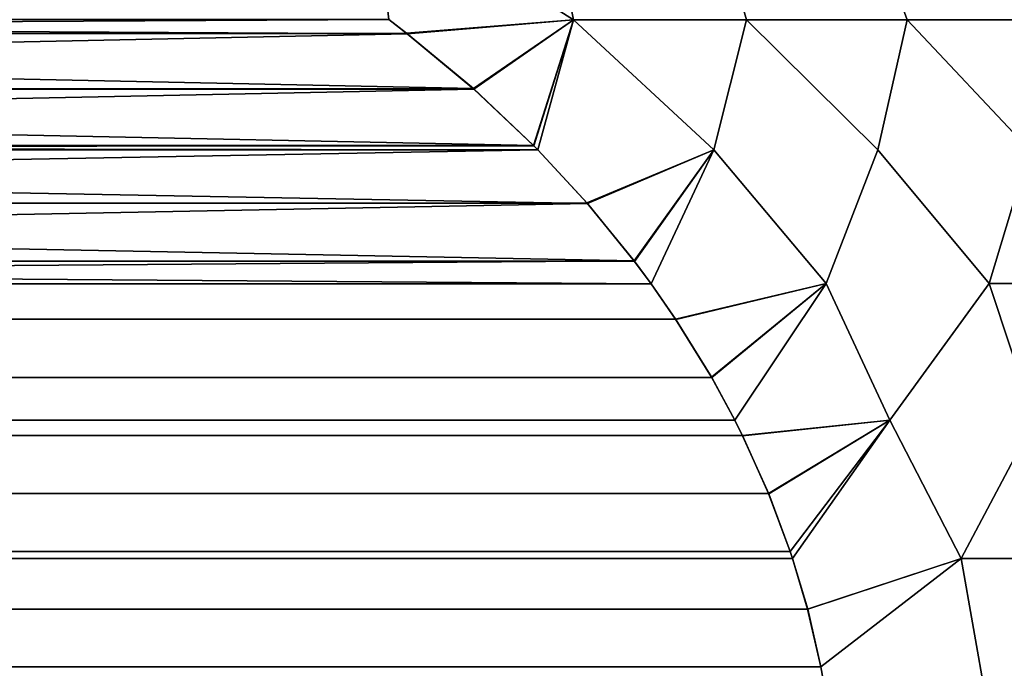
# Model space of a CAD drawing. Header units: metres. Extents: x -109 to 109, y -100 to 58.
# Tile 594 of 642: x 84.77 to 87.25, y 23.43 to 25.06. Entities that reach past the tile are written whole.
import ezdxf

# ---------------------------------------------------------------- set-up
doc = ezdxf.new("R2010")
doc.units = ezdxf.units.M
doc.layers.add('solid_21_062_100_XXX', color=7, linetype='CONTINUOUS')

msp = doc.modelspace()

# ---------------------------------------------------------------- linework, layer by layer
at = {"layer": 'solid_21_062_100_XXX'}
for points in [[(85.664398, 25.375717, 8.352389), (85.700874, 25.059128, 8.544278), (85.745407, 25.025074, 8.518569), (86.165527, 25.0588, 8.015131)], [(86.100761, 25.375717, 7.84691), (85.664398, 25.375717, 8.352389), (86.165527, 25.0588, 8.015131)], [(85.664444, 25.375717, -8.352343), (86.165497, 25.0588, -8.01517), (85.747215, 25.02367, -8.517525), (85.700905, 25.059116, -8.544264)], [(85.664444, 25.375717, -8.352343), (86.1008, 25.375717, -7.846864), (86.165497, 25.0588, -8.01517)], [(86.509277, 25.375717, 7.318672), (86.100761, 25.375717, 7.84691), (86.165527, 25.0588, 8.015131), (86.60083, 25.0588, 7.459086)], [(86.509315, 25.375717, -7.318627), (86.6008, 25.0588, -7.459123), (86.165497, 25.0588, -8.01517), (86.1008, 25.375717, -7.846864)], [(86.888763, 25.375717, 6.769207), (86.509277, 25.375717, 7.318672), (86.60083, 25.0588, 7.459086), (87.004189, 25.0588, 6.87945)], [(86.888794, 25.375717, -6.769165), (87.004166, 25.0588, -6.879483), (86.6008, 25.0588, -7.459123), (86.509315, 25.375717, -7.318627)], [(87.238121, 25.375717, 6.200109), (86.888763, 25.375717, 6.769207), (87.004189, 25.0588, 6.87945), (87.374313, 25.0588, 6.278055)], [(86.888794, 25.375717, -6.769165), (87.238144, 25.375717, -6.200069), (87.374298, 25.0588, -6.278084), (87.004166, 25.0588, -6.879483)], [(87.238121, 25.375717, 6.200109), (87.374313, 25.0588, 6.278055), (87.710052, 25.0588, 5.656803), (87.556335, 25.375717, 5.613029)], [(87.238144, 25.375717, -6.200069), (87.556351, 25.375717, -5.612991), (87.710045, 25.0588, -5.656827), (87.374298, 25.0588, -6.278084)], [(85.747215, 25.02367, -8.517525), (79.253357, 25.024113, -12.266757), (79.299118, 25.059126, -12.240337)], [(79.253906, 25.024542, 12.266438), (85.745407, 25.025074, 8.518569), (85.700874, 25.059128, 8.544278)], [(79.253906, 25.024542, 12.266438), (85.700874, 25.059128, 8.544278), (79.29911, 25.059122, 12.240339)], [(85.747215, 25.02367, -8.517525), (79.299118, 25.059126, -12.240337), (85.700905, 25.059116, -8.544264)], [(86.165527, 25.0588, 8.015131), (85.745407, 25.025074, 8.518569), (85.913597, 24.885649, 8.421466)], [(85.915138, 24.884281, -8.420575), (85.747215, 25.02367, -8.517525), (86.165497, 25.0588, -8.01517)], [(86.165527, 25.0588, 8.015131), (85.913597, 24.885649, 8.421466), (86.064613, 24.743155, 8.334273)], [(85.915138, 24.884281, -8.420575), (86.165497, 25.0588, -8.01517), (86.065956, 24.741802, -8.3335)], [(86.165527, 25.0588, 8.015131), (86.064613, 24.743155, 8.334273), (86.076035, 24.731588, 8.327681)], [(86.165497, 25.0588, -8.01517), (86.076042, 24.731579, -8.327676), (86.065956, 24.741802, -8.3335)], [(86.165527, 25.0588, 8.015131), (86.076035, 24.731588, 8.327681), (86.199242, 24.598532, 8.256548), (86.518288, 24.731583, 7.790051)], [(86.165497, 25.0588, -8.01517), (86.518333, 24.731583, -7.789998), (86.200279, 24.597343, -8.255949), (86.076042, 24.731579, -8.327676)], [(86.165497, 25.0588, -8.01517), (86.6008, 25.0588, -7.459123), (86.518333, 24.731583, -7.789998)], [(86.60083, 25.0588, 7.459086), (86.165527, 25.0588, 8.015131), (86.518288, 24.731583, 7.790051)], [(86.60083, 25.0588, 7.459086), (86.518288, 24.731583, 7.790051), (86.801064, 24.395704, 7.600005), (86.930786, 24.731583, 7.228401)], [(86.6008, 25.0588, -7.459123), (86.930817, 24.731583, -7.228351), (86.801071, 24.395704, -7.599994), (86.518333, 24.731583, -7.789998)], [(86.6008, 25.0588, -7.459123), (87.004166, 25.0588, -6.879483), (86.930817, 24.731583, -7.228351)], [(87.004189, 25.0588, 6.87945), (86.60083, 25.0588, 7.459086), (86.930786, 24.731583, 7.228401)], [(87.004189, 25.0588, 6.87945), (86.930786, 24.731583, 7.228401), (87.210411, 24.395704, 7.011353), (87.311829, 24.731583, 6.644956)], [(87.004166, 25.0588, -6.879483), (87.311852, 24.731583, -6.64491), (87.210419, 24.395704, -7.011343), (86.930817, 24.731583, -7.228351)], [(87.004166, 25.0588, -6.879483), (87.374298, 25.0588, -6.278084), (87.311852, 24.731583, -6.64491)], [(87.374313, 25.0588, 6.278055), (87.004189, 25.0588, 6.87945), (87.311829, 24.731583, 6.644956)], [(85.747215, 25.02367, -8.517525), (79.085388, 24.884743, -12.363734), (79.253357, 25.024113, -12.266757)], [(85.915138, 24.884281, -8.420575), (79.085388, 24.884743, -12.363734), (85.747215, 25.02367, -8.517525)], [(79.085823, 24.885132, 12.36348), (85.913597, 24.885649, 8.421466), (79.253906, 25.024542, 12.266438)], [(79.253906, 25.024542, 12.266438), (85.913597, 24.885649, 8.421466), (85.745407, 25.025074, 8.518569)], [(85.915138, 24.884281, -8.420575), (78.934563, 24.742329, -12.450809), (79.085388, 24.884743, -12.363734)], [(85.915138, 24.884281, -8.420575), (86.065956, 24.741802, -8.3335), (78.934563, 24.742329, -12.450809)], [(79.085823, 24.885132, 12.36348), (78.934914, 24.742682, 12.450607), (86.064613, 24.743155, 8.334273)], [(79.085823, 24.885132, 12.36348), (86.064613, 24.743155, 8.334273), (85.913597, 24.885649, 8.421466)], [(78.923965, 24.731586, 12.45693), (86.076035, 24.731588, 8.327681), (86.064613, 24.743155, 8.334273)], [(78.934914, 24.742682, 12.450607), (78.923965, 24.731586, 12.45693), (86.064613, 24.743155, 8.334273)], [(86.076042, 24.731579, -8.327676), (78.923965, 24.731586, -12.45693), (78.934563, 24.742329, -12.450809)], [(86.065956, 24.741802, -8.3335), (86.076042, 24.731579, -8.327676), (78.934563, 24.742329, -12.450809)], [(86.200279, 24.597343, -8.255949), (78.80014, 24.59782, -12.52842), (78.923965, 24.731586, -12.45693)], [(78.800423, 24.598143, 12.528258), (86.199242, 24.598532, 8.256548), (86.076035, 24.731588, 8.327681)], [(78.800423, 24.598143, 12.528258), (86.076035, 24.731588, 8.327681), (78.923965, 24.731586, 12.45693)], [(86.200279, 24.597343, -8.255949), (78.923965, 24.731586, -12.45693), (86.076042, 24.731579, -8.327676)], [(86.518288, 24.731583, 7.790051), (86.199242, 24.598532, 8.256548), (86.318138, 24.452833, 8.1879)], [(86.200279, 24.597343, -8.255949), (86.518333, 24.731583, -7.789998), (86.318993, 24.451714, -8.187409)], [(86.518288, 24.731583, 7.790051), (86.318138, 24.452833, 8.1879), (86.360649, 24.395584, 8.163359)], [(86.518333, 24.731583, -7.789998), (86.360672, 24.395542, -8.163342), (86.318993, 24.451714, -8.187409)], [(86.518288, 24.731583, 7.790051), (86.360649, 24.395584, 8.163359), (86.422279, 24.306692, 8.127776), (86.801064, 24.395704, 7.600005)], [(86.518333, 24.731583, -7.789998), (86.801071, 24.395704, -7.599994), (86.422951, 24.305687, -8.127388), (86.360672, 24.395542, -8.163342)], [(86.930786, 24.731583, 7.228401), (86.801064, 24.395704, 7.600005), (86.960503, 24.052845, 7.528329), (87.210411, 24.395704, 7.011353)], [(86.930817, 24.731583, -7.228351), (87.210419, 24.395704, -7.011343), (86.960495, 24.052845, -7.528342), (86.801071, 24.395704, -7.599994)], [(87.311829, 24.731583, 6.644956), (87.210411, 24.395704, 7.011353), (87.586159, 24.395704, 6.400707)], [(87.311852, 24.731583, -6.64491), (87.586166, 24.395704, -6.400699), (87.210419, 24.395704, -7.011343)], [(86.200279, 24.597343, -8.255949), (78.681343, 24.452154, -12.597008), (78.80014, 24.59782, -12.52842)], [(86.200279, 24.597343, -8.255949), (86.318993, 24.451714, -8.187409), (78.681343, 24.452154, -12.597008)], [(78.800423, 24.598143, 12.528258), (78.681572, 24.452452, 12.596876), (86.318138, 24.452833, 8.1879)], [(78.800423, 24.598143, 12.528258), (86.318138, 24.452833, 8.1879), (86.199242, 24.598532, 8.256548)], [(78.639336, 24.395557, 12.621262), (86.360649, 24.395584, 8.163359), (86.318138, 24.452833, 8.1879)], [(78.681572, 24.452452, 12.596876), (78.639336, 24.395557, 12.621262), (86.318138, 24.452833, 8.1879)], [(86.360672, 24.395542, -8.163342), (78.639336, 24.395557, -12.621261), (78.681343, 24.452154, -12.597008)], [(86.318993, 24.451714, -8.187409), (86.360672, 24.395542, -8.163342), (78.681343, 24.452154, -12.597008)], [(86.360672, 24.395542, -8.163342), (86.422951, 24.305687, -8.127388), (78.577316, 24.306087, -12.657067), (78.639336, 24.395557, -12.621261)], [(78.639336, 24.395557, 12.621262), (78.577499, 24.306366, 12.65696), (86.422279, 24.306692, 8.127776), (86.360649, 24.395584, 8.163359)], [(86.801064, 24.395704, 7.600005), (86.422279, 24.306692, 8.127776), (86.512749, 24.160358, 8.075544)], [(86.422951, 24.305687, -8.127388), (86.801071, 24.395704, -7.599994), (86.513222, 24.159525, -8.075268)], [(86.801064, 24.395704, 7.600005), (86.512749, 24.160358, 8.075544), (86.571136, 24.052691, 8.041832)], [(86.801071, 24.395704, -7.599994), (86.571129, 24.052713, -8.04184), (86.513222, 24.159525, -8.075268)], [(86.801071, 24.395704, -7.599994), (86.960495, 24.052845, -7.528342), (86.590782, 24.013416, -8.030491), (86.571129, 24.052713, -8.04184)], [(86.801064, 24.395704, 7.600005), (86.571136, 24.052691, 8.041832), (86.590385, 24.014231, 8.030719), (86.960503, 24.052845, 7.528329)], [(87.210419, 24.395704, -7.011343), (87.324471, 24.052845, -6.994906), (87.140228, 23.704718, -7.381757), (86.960495, 24.052845, -7.528342)], [(87.210411, 24.395704, 7.011353), (86.960503, 24.052845, 7.528329), (87.140221, 23.704718, 7.381768), (87.324478, 24.052845, 6.994896)], [(87.210411, 24.395704, 7.011353), (87.324478, 24.052845, 6.994896), (87.66127, 24.052845, 6.443901), (87.586159, 24.395704, 6.400707)], [(87.210419, 24.395704, -7.011343), (87.586166, 24.395704, -6.400699), (87.66127, 24.052845, -6.443908), (87.324471, 24.052845, -6.994906)], [(86.513222, 24.159525, -8.075268), (78.486961, 24.159851, -12.709233), (78.577316, 24.306087, -12.657067), (86.422951, 24.305687, -8.127388)], [(78.487114, 24.160112, 12.709147), (86.512749, 24.160358, 8.075544), (86.422279, 24.306692, 8.127776), (78.577499, 24.306366, 12.65696)], [(78.487114, 24.160112, 12.709147), (78.428864, 24.0527, 12.742775), (86.571136, 24.052691, 8.041832), (86.512749, 24.160358, 8.075544)], [(86.513222, 24.159525, -8.075268), (86.571129, 24.052713, -8.04184), (78.428864, 24.052698, -12.742775), (78.486961, 24.159851, -12.709233)], [(86.571129, 24.052713, -8.04184), (86.590782, 24.013416, -8.030491), (78.40937, 24.013731, -12.754031), (78.428864, 24.052698, -12.742775)], [(78.428864, 24.0527, 12.742775), (78.409485, 24.013971, 12.753963), (86.590385, 24.014231, 8.030719), (86.571136, 24.052691, 8.041832)], [(86.960503, 24.052845, 7.528329), (86.590385, 24.014231, 8.030719), (86.655998, 23.868496, 7.992838)], [(86.656319, 23.867716, -7.992652), (86.590782, 24.013416, -8.030491), (86.960495, 24.052845, -7.528342)], [(86.960503, 24.052845, 7.528329), (86.655998, 23.868496, 7.992838), (86.710434, 23.722887, 7.961409)], [(86.656319, 23.867716, -7.992652), (86.960495, 24.052845, -7.528342), (86.710617, 23.722349, -7.961305)], [(86.960503, 24.052845, 7.528329), (86.710434, 23.722887, 7.961409), (86.716492, 23.704659, 7.957913)], [(86.960495, 24.052845, -7.528342), (86.716492, 23.704664, -7.957914), (86.710617, 23.722349, -7.961305)], [(86.960495, 24.052845, -7.528342), (87.140228, 23.704718, -7.381757), (86.754311, 23.577173, -7.936079), (86.716492, 23.704664, -7.957914)], [(86.960503, 24.052845, 7.528329), (86.716492, 23.704659, 7.957913), (86.754219, 23.57752, 7.936131), (87.140221, 23.704718, 7.381768)], [(87.324478, 24.052845, 6.994896), (87.140221, 23.704718, 7.381768), (87.53183, 23.704718, 6.782587)], [(87.324471, 24.052845, -6.994906), (87.531837, 23.704718, -6.782579), (87.140228, 23.704718, -7.381757)], [(86.656319, 23.867716, -7.992652), (78.343811, 23.868032, -12.791882), (78.40937, 24.013731, -12.754031), (86.590782, 24.013416, -8.030491)], [(78.343895, 23.868244, 12.791831), (86.655998, 23.868496, 7.992838), (86.590385, 24.014231, 8.030719), (78.409485, 24.013971, 12.753963)], [(78.28952, 23.722746, 12.823228), (86.710434, 23.722887, 7.961409), (86.655998, 23.868496, 7.992838), (78.343895, 23.868244, 12.791831)], [(86.710617, 23.722349, -7.961305), (78.289459, 23.72257, -12.823262), (78.343811, 23.868032, -12.791882), (86.656319, 23.867716, -7.992652)], [(78.28952, 23.722746, 12.823228), (78.283508, 23.70466, 12.826696), (86.716492, 23.704659, 7.957913), (86.710434, 23.722887, 7.961409)], [(86.710617, 23.722349, -7.961305), (86.716492, 23.704664, -7.957914), (78.283508, 23.70466, -12.826696), (78.289459, 23.72257, -12.823262)], [(86.716492, 23.704664, -7.957914), (86.754311, 23.577173, -7.936079), (78.245728, 23.577316, -12.84851), (78.283508, 23.70466, -12.826696)], [(78.283508, 23.70466, 12.826696), (78.245766, 23.577467, 12.848487), (86.754219, 23.57752, 7.936131), (86.716492, 23.704659, 7.957913)], [(87.140221, 23.704718, 7.381768), (86.754219, 23.57752, 7.936131), (86.787704, 23.432775, 7.916797)], [(86.754311, 23.577173, -7.936079), (87.140228, 23.704718, -7.381757), (86.78775, 23.432558, -7.916772)], [(86.787704, 23.432775, 7.916797), (86.801956, 23.353024, 7.908571), (87.20195, 23.353065, 7.358255), (87.140221, 23.704718, 7.381768)], [(86.78775, 23.432558, -7.916772), (87.140228, 23.704718, -7.381757), (87.20195, 23.353065, -7.358254), (86.801949, 23.353029, -7.908572)], [(87.140221, 23.704718, 7.381768), (87.20195, 23.353065, 7.358255), (87.57325, 23.353065, 6.786667), (87.53183, 23.704718, 6.782587)], [(87.140228, 23.704718, -7.381757), (87.531837, 23.704718, -6.782579), (87.57325, 23.353065, -6.786666), (87.20195, 23.353065, -7.358254)], [(86.78775, 23.432558, -7.916772), (78.212273, 23.432655, -12.867826), (78.245728, 23.577316, -12.84851), (86.754311, 23.577173, -7.936079)], [(78.245766, 23.577467, 12.848487), (78.212296, 23.432779, 12.867812), (86.787704, 23.432775, 7.916797), (86.754219, 23.57752, 7.936131)], [(78.212296, 23.432779, 12.867812), (78.198051, 23.353027, 12.876038), (86.801956, 23.353024, 7.908571), (86.787704, 23.432775, 7.916797)], [(86.78775, 23.432558, -7.916772), (86.801949, 23.353029, -7.908572), (78.198051, 23.353027, -12.876038), (78.212273, 23.432655, -12.867826)]]:
    msp.add_3dface(points, dxfattribs=at)

doc.saveas('drawing.dxf')
